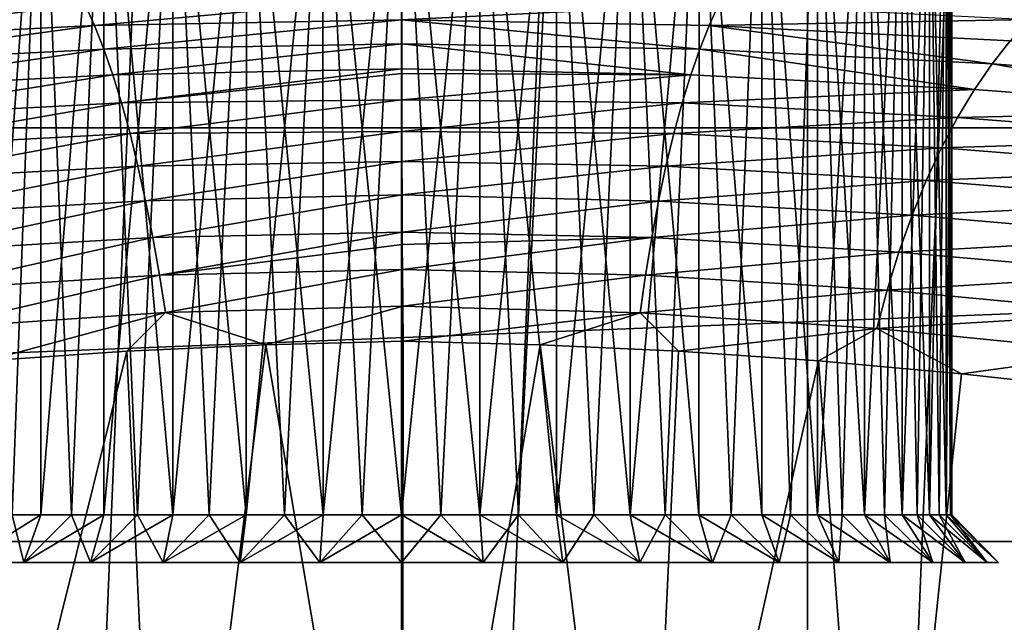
# Model space of a CAD drawing. Header units: metres. Extents: x -104 to 104, y -68 to 90.
# Tile 522 of 656: x -1.46 to 2.3, y 35.88 to 38.18. Entities that reach past the tile are written whole.
import ezdxf

# ---------------------------------------------------------------- set-up
doc = ezdxf.new("R2010")
doc.units = ezdxf.units.M
doc.layers.add('solid_FIT-BATH-153_SW0002', color=7, linetype='CONTINUOUS')

msp = doc.modelspace()

# ---------------------------------------------------------------- linework, layer by layer
at = {"layer": 'solid_FIT-BATH-153_SW0002'}
for points in [[(-1.54966, 25.600069, 37.479431), (0, 63.035889, 37.479431), (0, 25.535889, 37.479431)], [(-1.54966, 62.971706, 37.479431), (0, 63.035889, 37.479431), (-1.54966, 25.600069, 37.479431)], [(0, 25.535889, 37.479431), (0, 63.035889, 37.479431), (1.54966, 62.971706, 37.479431)], [(0, 25.535889, 37.479431), (1.54966, 62.971706, 37.479431), (1.54966, 25.600069, 37.479431)], [(1.54966, 25.600069, 37.479431), (1.54966, 62.971706, 37.479431), (3.085949, 62.780117, 37.479431)], [(1.54966, 25.600069, 37.479431), (3.085949, 62.780117, 37.479431), (3.085949, 25.791658, 37.479431)], [(-1.43812, 61.224911, -6.203498), (9.643651, 30.285889, -6.203498), (0, 61.285889, -6.203498)], [(0, 61.285889, -6.203498), (9.643651, 30.285889, -6.203498), (1.28216, 61.237415, -6.203498)], [(1.28216, 61.237415, -6.203498), (9.643651, 30.285889, -6.203498), (2.55339, 61.092987, -6.203498)], [(-2.862983, 61.042995, -6.203498), (9.643651, 30.285889, -6.203498), (-1.43812, 61.224911, -6.203498)], [(-4.268853, 60.741177, -6.203498), (9.643651, 30.285889, -6.203498), (-2.862983, 61.042995, -6.203498)], [(-5.645058, 60.321228, -6.203498), (9.643651, 30.285889, -6.203498), (-4.268853, 60.741177, -6.203498)], [(-6, 54.285889, -6.203498), (9.643651, 30.285889, -6.203498), (-5.645058, 60.321228, -6.203498)], [(-6, 54.285889, -6.203498), (-6.025815, 53.89344, -6.203498), (9.643651, 30.285889, -6.203498)], [(-6.025815, 53.89344, -6.203498), (-6.102284, 53.509499, -6.203498), (9.643651, 30.285889, -6.203498)], [(-6.102284, 53.509499, -6.203498), (-6.228316, 53.137989, -6.203498), (9.643651, 30.285889, -6.203498)], [(-6.228316, 53.137989, -6.203498), (-6.40215, 52.785545, -6.203498), (9.643651, 30.285889, -6.203498)], [(-6.40215, 52.785545, -6.203498), (-6.620113, 52.459511, -6.203498), (9.643651, 30.285889, -6.203498)], [(-6.620113, 52.459511, -6.203498), (-6.878578, 52.164734, -6.203498), (9.643651, 30.285889, -6.203498)], [(-6.878578, 52.164734, -6.203498), (-7.173885, 51.905701, -6.203498), (9.643651, 30.285889, -6.203498)], [(-7.173885, 51.905701, -6.203498), (-7.500308, 51.68771, -6.203498), (9.643651, 30.285889, -6.203498)], [(-7.500308, 51.68771, -6.203498), (-7.851867, 51.514362, -6.203498), (9.643651, 30.285889, -6.203498)], [(-7.851867, 51.514362, -6.203498), (-8.223395, 51.388157, -6.203498), (9.643651, 30.285889, -6.203498)], [(-8.223395, 51.388157, -6.203498), (-8.608751, 51.311546, -6.203498), (9.643651, 30.285889, -6.203498)], [(-9.391253, 51.311546, -6.203498), (-9.643651, 30.285889, -6.203498), (9.643651, 30.285889, -6.203498)], [(-9.000002, 51.285969, -6.203498), (-9.391253, 51.311546, -6.203498), (9.643651, 30.285889, -6.203498)], [(-8.608751, 51.311546, -6.203498), (-9.000002, 51.285969, -6.203498), (9.643651, 30.285889, -6.203498)], [(-20.43391, 37.762463, 72.796501), (20.881918, 39.382015, 72.796501), (-20.881931, 39.382076, 72.796501)], [(-20.43391, 37.762463, 72.796501), (20.433884, 37.762379, 72.796501), (20.881918, 39.382015, 72.796501)], [(-1.375316, 39.235889, 55.383392), (-1.484924, 36.285889, 55.281425), (-1.587117, 36.285889, 55.171658)], [(-1.587029, 39.235889, 55.171665), (-1.375316, 39.235889, 55.383392), (-1.587117, 36.285889, 55.171658)], [(-1.375249, 39.235889, 52.209553), (-1.586957, 39.235889, 52.421261), (-1.484924, 36.285889, 52.311577)], [(-1.375249, 39.235889, 52.209553), (-1.484924, 36.285889, 52.311577), (-1.375158, 36.285889, 52.209385)], [(-1.375316, 39.235889, 55.383392), (-1.375158, 36.285889, 55.383617), (-1.484924, 36.285889, 55.281425)], [(-1.375316, 39.235889, 55.383392), (-1.135412, 39.235889, 55.563084), (-1.375158, 36.285889, 55.383617)], [(-1.375249, 39.235889, 52.209553), (-1.375158, 36.285889, 52.209385), (-1.258381, 36.285889, 52.115288)], [(-1.135379, 39.235889, 52.029896), (-1.375249, 39.235889, 52.209553), (-1.258381, 36.285889, 52.115288)], [(-1.135412, 39.235889, 55.563084), (-1.258381, 36.285889, 55.477715), (-1.375158, 36.285889, 55.383617)], [(-1.135379, 39.235889, 52.029896), (-1.258381, 36.285889, 52.115288), (-1.135224, 36.285889, 52.029793)], [(-1.135412, 39.235889, 55.563084), (-1.135224, 36.285889, 55.563213), (-1.258381, 36.285889, 55.477715)], [(-1.135412, 39.235889, 55.563084), (-0.872132, 39.235889, 55.70681), (-1.135224, 36.285889, 55.563213)], [(-1.135379, 39.235889, 52.029896), (-1.006335, 36.285889, 51.953327), (-0.872344, 36.285889, 51.886261)], [(-0.872111, 39.235889, 51.886181), (-1.135379, 39.235889, 52.029896), (-0.872344, 36.285889, 51.886261)], [(-1.135379, 39.235889, 52.029896), (-1.135224, 36.285889, 52.029793), (-1.006335, 36.285889, 51.953327)], [(-0.872132, 39.235889, 55.70681), (-1.006335, 36.285889, 55.639675), (-1.135224, 36.285889, 55.563213)], [(-0.872132, 39.235889, 55.70681), (-0.872344, 36.285889, 55.706741), (-1.006335, 36.285889, 55.639675)], [(-0.872111, 39.235889, 51.886181), (-0.872344, 36.285889, 51.886261), (-0.733904, 36.285889, 51.828918)], [(-0.591677, 39.235889, 55.811356), (-0.733904, 36.285889, 55.764084), (-0.872344, 36.285889, 55.706741)], [(-0.872132, 39.235889, 55.70681), (-0.591677, 39.235889, 55.811356), (-0.872344, 36.285889, 55.706741)], [(-0.872111, 39.235889, 51.886181), (-0.733904, 36.285889, 51.828918), (-0.591734, 36.285889, 51.781593)], [(-0.591664, 39.235889, 51.781643), (-0.872111, 39.235889, 51.886181), (-0.591734, 36.285889, 51.781593)], [(-0.591677, 39.235889, 55.811356), (-0.591734, 36.285889, 55.811409), (-0.733904, 36.285889, 55.764084)], [(-0.591664, 39.235889, 51.781643), (-0.591734, 36.285889, 51.781593), (-0.446529, 36.285889, 51.744522)], [(-0.299663, 39.235889, 55.874977), (-0.446529, 36.285889, 55.84848), (-0.591734, 36.285889, 55.811409)], [(-0.591677, 39.235889, 55.811356), (-0.299663, 39.235889, 55.874977), (-0.591734, 36.285889, 55.811409)], [(-0.591664, 39.235889, 51.781643), (-0.446529, 36.285889, 51.744522), (-0.298996, 36.285889, 51.717896)], [(-0.299656, 39.235889, 51.718025), (-0.591664, 39.235889, 51.781643), (-0.298996, 36.285889, 51.717896)], [(-0.299663, 39.235889, 55.874977), (-0.298996, 36.285889, 55.875107), (-0.446529, 36.285889, 55.84848)], [(-0.299663, 39.235889, 55.874977), (0, 39.235889, 55.896503), (-0.298996, 36.285889, 55.875107)], [(-0.299656, 39.235889, 51.718025), (0, 36.285889, 51.696503), (0, 39.235889, 51.696503)], [(-0.299656, 39.235889, 51.718025), (-0.1499, 36.285889, 51.701859), (0, 36.285889, 51.696503)], [(-0.299656, 39.235889, 51.718025), (-0.298996, 36.285889, 51.717896), (-0.1499, 36.285889, 51.701859)], [(-0.1499, 36.285889, 55.891144), (-0.298996, 36.285889, 55.875107), (0, 39.235889, 55.896503)], [(-0.1499, 36.285889, 55.891144), (0, 39.235889, 55.896503), (0, 36.285889, 55.896503)], [(0.299656, 39.235889, 55.874977), (0, 36.285889, 55.896503), (0, 39.235889, 55.896503)], [(0.299656, 39.235889, 55.874977), (0.1499, 36.285889, 55.891144), (0, 36.285889, 55.896503)], [(0, 39.235889, 51.696503), (0.1499, 36.285889, 51.701859), (0.298996, 36.285889, 51.717896)], [(0.299663, 39.235889, 51.718025), (0, 39.235889, 51.696503), (0.298996, 36.285889, 51.717896)], [(0, 39.235889, 51.696503), (0, 36.285889, 51.696503), (0.1499, 36.285889, 51.701859)], [(0.299656, 39.235889, 55.874977), (0.298996, 36.285889, 55.875107), (0.1499, 36.285889, 55.891144)], [(0.591664, 39.235889, 55.811359), (0.446529, 36.285889, 55.84848), (0.298996, 36.285889, 55.875107)], [(0.299656, 39.235889, 55.874977), (0.591664, 39.235889, 55.811359), (0.298996, 36.285889, 55.875107)], [(0.299663, 39.235889, 51.718025), (0.298996, 36.285889, 51.717896), (0.446529, 36.285889, 51.744522)], [(0.299663, 39.235889, 51.718025), (0.446529, 36.285889, 51.744522), (0.591734, 36.285889, 51.781593)], [(0.591677, 39.235889, 51.781647), (0.299663, 39.235889, 51.718025), (0.591734, 36.285889, 51.781593)], [(0.591664, 39.235889, 55.811359), (0.591734, 36.285889, 55.811409), (0.446529, 36.285889, 55.84848)], [(0.591664, 39.235889, 55.811359), (0.872111, 39.235889, 55.706821), (0.591734, 36.285889, 55.811409)], [(0.591677, 39.235889, 51.781647), (0.733904, 36.285889, 51.828918), (0.872344, 36.285889, 51.886261)], [(0.872132, 39.235889, 51.886192), (0.591677, 39.235889, 51.781647), (0.872344, 36.285889, 51.886261)], [(0.591677, 39.235889, 51.781647), (0.591734, 36.285889, 51.781593), (0.733904, 36.285889, 51.828918)], [(0.872111, 39.235889, 55.706821), (0.733904, 36.285889, 55.764084), (0.591734, 36.285889, 55.811409)], [(0.872111, 39.235889, 55.706821), (0.872344, 36.285889, 55.706741), (0.733904, 36.285889, 55.764084)], [(0.872111, 39.235889, 55.706821), (1.135379, 39.235889, 55.563107), (0.872344, 36.285889, 55.706741)], [(0.872132, 39.235889, 51.886192), (1.006335, 36.285889, 51.953327), (1.135224, 36.285889, 52.029793)], [(1.135412, 39.235889, 52.029919), (0.872132, 39.235889, 51.886192), (1.135224, 36.285889, 52.029793)], [(0.872132, 39.235889, 51.886192), (0.872344, 36.285889, 51.886261), (1.006335, 36.285889, 51.953327)], [(1.135379, 39.235889, 55.563107), (1.006335, 36.285889, 55.639675), (0.872344, 36.285889, 55.706741)], [(1.135379, 39.235889, 55.563107), (1.135224, 36.285889, 55.563213), (1.006335, 36.285889, 55.639675)], [(1.135379, 39.235889, 55.563107), (1.258381, 36.285889, 55.477715), (1.135224, 36.285889, 55.563213)], [(1.135412, 39.235889, 52.029919), (1.135224, 36.285889, 52.029793), (1.258381, 36.285889, 52.115288)], [(1.135379, 39.235889, 55.563107), (1.375249, 39.235889, 55.38345), (1.258381, 36.285889, 55.477715)], [(1.135412, 39.235889, 52.029919), (1.258381, 36.285889, 52.115288), (1.375158, 36.285889, 52.209385)], [(1.375316, 39.235889, 52.209614), (1.135412, 39.235889, 52.029919), (1.375158, 36.285889, 52.209385)], [(1.375249, 39.235889, 55.38345), (1.375158, 36.285889, 55.383617), (1.258381, 36.285889, 55.477715)], [(1.375249, 39.235889, 55.38345), (1.484924, 36.285889, 55.281425), (1.375158, 36.285889, 55.383617)], [(1.375316, 39.235889, 52.209614), (1.375158, 36.285889, 52.209385), (1.484924, 36.285889, 52.311577)], [(1.375249, 39.235889, 55.38345), (1.586957, 39.235889, 55.171741), (1.484924, 36.285889, 55.281425)], [(1.375316, 39.235889, 52.209614), (1.484924, 36.285889, 52.311577), (1.587117, 36.285889, 52.421345)], [(1.587029, 39.235889, 52.421341), (1.375316, 39.235889, 52.209614), (1.587117, 36.285889, 52.421345)], [(1.586957, 39.235889, 55.171741), (1.587117, 36.285889, 55.171658), (1.484924, 36.285889, 55.281425)], [(1.586957, 39.235889, 55.171741), (1.766599, 39.235889, 54.931889), (1.587117, 36.285889, 55.171658)], [(1.587029, 39.235889, 52.421341), (1.681213, 36.285889, 52.53812), (1.766711, 36.285889, 52.661278)], [(1.766646, 39.235889, 52.661186), (1.587029, 39.235889, 52.421341), (1.766711, 36.285889, 52.661278)], [(1.587029, 39.235889, 52.421341), (1.587117, 36.285889, 52.421345), (1.681213, 36.285889, 52.53812)], [(1.766599, 39.235889, 54.931889), (1.681213, 36.285889, 55.054882), (1.587117, 36.285889, 55.171658)], [(1.766599, 39.235889, 54.931889), (1.766711, 36.285889, 54.931725), (1.681213, 36.285889, 55.054882)], [(1.766599, 39.235889, 54.931889), (1.910313, 39.235889, 54.668625), (1.766711, 36.285889, 54.931725)], [(1.766646, 39.235889, 52.661186), (1.843174, 36.285889, 52.790165), (1.91024, 36.285889, 52.924156)], [(1.910345, 39.235889, 52.924446), (1.766646, 39.235889, 52.661186), (1.91024, 36.285889, 52.924156)], [(1.766646, 39.235889, 52.661186), (1.766711, 36.285889, 52.661278), (1.843174, 36.285889, 52.790165)], [(1.910313, 39.235889, 54.668625), (1.843174, 36.285889, 54.802837), (1.766711, 36.285889, 54.931725)], [(1.910313, 39.235889, 54.668625), (1.91024, 36.285889, 54.668846), (1.843174, 36.285889, 54.802837)], [(2.014853, 39.235889, 54.388184), (1.967584, 36.285889, 54.530407), (1.91024, 36.285889, 54.668846)], [(1.910313, 39.235889, 54.668625), (2.014853, 39.235889, 54.388184), (1.91024, 36.285889, 54.668846)], [(1.910345, 39.235889, 52.924446), (1.91024, 36.285889, 52.924156), (1.967584, 36.285889, 53.062599)], [(1.910345, 39.235889, 52.924446), (1.967584, 36.285889, 53.062599), (2.014907, 36.285889, 53.204765)], [(2.014876, 39.235889, 53.204899), (1.910345, 39.235889, 52.924446), (2.014907, 36.285889, 53.204765)], [(2.014853, 39.235889, 54.388184), (2.014907, 36.285889, 54.388237), (1.967584, 36.285889, 54.530407)], [(2.014853, 39.235889, 54.388184), (2.078517, 39.235889, 54.09576), (2.014907, 36.285889, 54.388237)], [(2.014876, 39.235889, 53.204899), (2.051978, 36.285889, 53.349972), (2.078607, 36.285889, 53.497513)], [(2.078531, 39.235889, 53.497349), (2.014876, 39.235889, 53.204899), (2.078607, 36.285889, 53.497513)], [(2.014876, 39.235889, 53.204899), (2.014907, 36.285889, 53.204765), (2.051978, 36.285889, 53.349972)], [(2.078517, 39.235889, 54.09576), (2.051978, 36.285889, 54.243031), (2.014907, 36.285889, 54.388237)], [(2.078517, 39.235889, 54.09576), (2.078607, 36.285889, 54.09549), (2.051978, 36.285889, 54.243031)], [(2.078517, 39.235889, 54.09576), (2.1, 39.235889, 53.796574), (2.078607, 36.285889, 54.09549)], [(2.078531, 39.235889, 53.497349), (2.094645, 36.285889, 53.646626), (2.1, 36.285889, 53.796501)], [(2.1, 39.235889, 53.796574), (2.078531, 39.235889, 53.497349), (2.1, 36.285889, 53.796501)], [(2.078531, 39.235889, 53.497349), (2.078607, 36.285889, 53.497513), (2.094645, 36.285889, 53.646626)], [(2.1, 39.235889, 53.796574), (2.094645, 36.285889, 53.946381), (2.078607, 36.285889, 54.09549)], [(2.1, 39.235889, 53.796574), (2.1, 36.285889, 53.796501), (2.094645, 36.285889, 53.946381)], [(-1.170809, 38.15324, -20.747169), (-1.207258, 38.234821, -20.771185), (0.001754, 38.262005, -20.783323)], [(-1.170809, 38.15324, -20.747169), (0.001754, 38.262005, -20.783323), (0.001796, 38.174744, -20.757126)], [(1.210557, 38.234734, -20.771137), (0.001796, 38.174744, -20.757126), (0.001754, 38.262005, -20.783323)], [(-2.319422, 38.095833, -20.718273), (-2.3908, 38.177109, -20.740992), (-1.207258, 38.234821, -20.771185)], [(-1.170809, 38.15324, -20.747169), (-2.319422, 38.095833, -20.718273), (-1.207258, 38.234821, -20.771185)], [(1.174103, 38.153149, -20.747122), (0.001796, 38.174744, -20.757126), (1.210557, 38.234734, -20.771137)], [(1.174103, 38.153149, -20.747122), (1.210557, 38.234734, -20.771137), (2.394, 38.176952, -20.740894)], [(-1.135235, 38.063763, -20.722059), (-1.170809, 38.15324, -20.747169), (0.001796, 38.174744, -20.757126)], [(-1.135235, 38.063763, -20.722059), (0.001796, 38.174744, -20.757126), (0.001768, 38.083023, -20.730988)], [(1.138522, 38.063663, -20.722012), (0.001768, 38.083023, -20.730988), (0.001796, 38.174744, -20.757126)], [(1.138522, 38.063663, -20.722012), (0.001796, 38.174744, -20.757126), (1.174103, 38.153149, -20.747122)], [(2.322617, 38.095669, -20.718174), (1.174103, 38.153149, -20.747122), (2.394, 38.176952, -20.740894)], [(-2.24996, 38.006889, -20.694431), (-2.319422, 38.095833, -20.718273), (-1.170809, 38.15324, -20.747169)], [(-1.135235, 38.063763, -20.722059), (-2.24996, 38.006889, -20.694431), (-1.170809, 38.15324, -20.747169)], [(2.25315, 38.006714, -20.69433), (1.138522, 38.063663, -20.722012), (1.174103, 38.153149, -20.747122)], [(2.25315, 38.006714, -20.69433), (1.174103, 38.153149, -20.747122), (2.322617, 38.095669, -20.718174)], [(3.36844, 37.924961, -20.646477), (2.25315, 38.006714, -20.69433), (2.322617, 38.095669, -20.718174)], [(-2.182782, 37.909523, -20.668982), (-2.24996, 38.006889, -20.694431), (-1.135235, 38.063763, -20.722059)], [(-1.100722, 37.965672, -20.695372), (-2.182782, 37.909523, -20.668982), (-1.135235, 38.063763, -20.722059)], [(-1.100722, 37.965672, -20.695372), (-1.135235, 38.063763, -20.722059), (0.001768, 38.083023, -20.730988)], [(-1.100722, 37.965672, -20.695372), (0.001768, 38.083023, -20.730988), (0.001729, 37.987621, -20.704662)], [(1.103999, 37.965565, -20.695324), (0.001729, 37.987621, -20.704662), (0.001768, 38.083023, -20.730988)], [(1.103999, 37.965565, -20.695324), (0.001768, 38.083023, -20.730988), (1.138522, 38.063663, -20.722012)], [(2.185966, 37.909332, -20.66888), (1.103999, 37.965565, -20.695324), (1.138522, 38.063663, -20.722012)], [(2.185966, 37.909332, -20.66888), (1.138522, 38.063663, -20.722012), (2.25315, 38.006714, -20.69433)], [(-1.067388, 37.858284, -20.66663), (-1.100722, 37.965672, -20.695372), (0.001729, 37.987621, -20.704662)], [(-1.067388, 37.858284, -20.66663), (0.001729, 37.987621, -20.704662), (0.001724, 37.970821, -20.700083)], [(1.103999, 37.965565, -20.695324), (0.001724, 37.970821, -20.700083), (0.001729, 37.987621, -20.704662)], [(3.270811, 37.82737, -20.622639), (2.185966, 37.909332, -20.66888), (2.25315, 38.006714, -20.69433)], [(3.270811, 37.82737, -20.622639), (2.25315, 38.006714, -20.69433), (3.36844, 37.924961, -20.646477)], [(-2.118189, 37.803005, -20.641457), (-2.182782, 37.909523, -20.668982), (-1.100722, 37.965672, -20.695372)], [(-1.067388, 37.858284, -20.66663), (-2.118189, 37.803005, -20.641457), (-1.100722, 37.965672, -20.695372)], [(0.00174, 37.869232, -20.672583), (-1.067388, 37.858284, -20.66663), (0.001724, 37.970821, -20.700083)], [(1.103999, 37.965565, -20.695324), (0.00174, 37.869232, -20.672583), (0.001724, 37.970821, -20.700083)], [(1.070769, 37.858166, -20.66658), (0.00174, 37.869232, -20.672583), (1.103999, 37.965565, -20.695324)], [(1.070769, 37.858166, -20.66658), (1.103999, 37.965565, -20.695324), (2.185966, 37.909332, -20.66888)], [(2.121478, 37.802795, -20.641352), (1.070769, 37.858166, -20.66658), (2.185966, 37.909332, -20.66888)], [(2.121478, 37.802795, -20.641352), (2.185966, 37.909332, -20.66888), (3.270811, 37.82737, -20.622639)], [(-1.035472, 37.741634, -20.635612), (-1.067388, 37.858284, -20.66663), (0.00174, 37.869232, -20.672583)], [(-1.035472, 37.741634, -20.635612), (0.00174, 37.869232, -20.672583), (0.001829, 37.748619, -20.64015)], [(1.070769, 37.858166, -20.66658), (0.001829, 37.748619, -20.64015), (0.00174, 37.869232, -20.672583)], [(-2.056595, 37.687172, -20.611584), (-2.118189, 37.803005, -20.641457), (-1.067388, 37.858284, -20.66663)], [(-1.035472, 37.741634, -20.635612), (-2.056595, 37.687172, -20.611584), (-1.067388, 37.858284, -20.66663)], [(1.038972, 37.741501, -20.635559), (0.001829, 37.748619, -20.64015), (1.070769, 37.858166, -20.66658)], [(1.038972, 37.741501, -20.635559), (1.070769, 37.858166, -20.66658), (2.121478, 37.802795, -20.641352)], [(2.060003, 37.686935, -20.611473), (1.038972, 37.741501, -20.635559), (2.121478, 37.802795, -20.641352)], [(2.060003, 37.686935, -20.611473), (2.121478, 37.802795, -20.641352), (3.177217, 37.720768, -20.596703)], [(3.177217, 37.720768, -20.596703), (2.121478, 37.802795, -20.641352), (3.270811, 37.82737, -20.622639)], [(-19.860888, 36.18375, 72.796501), (20.433884, 37.762379, 72.796501), (-20.43391, 37.762463, 72.796501)], [(-19.860888, 36.18375, 72.796501), (19.860846, 36.183647, 72.796501), (20.433884, 37.762379, 72.796501)], [(-1.998311, 37.562534, -20.579309), (-2.056595, 37.687172, -20.611584), (-1.035472, 37.741634, -20.635612)], [(-1.005109, 37.616512, -20.602343), (-1.998311, 37.562534, -20.579309), (-1.035472, 37.741634, -20.635612)], [(-1.005109, 37.616512, -20.602343), (-1.035472, 37.741634, -20.635612), (0.001829, 37.748619, -20.64015)], [(-1.005109, 37.616512, -20.602343), (0.001829, 37.748619, -20.64015), (0.001907, 37.634644, -20.609529)], [(1.038972, 37.741501, -20.635559), (0.001907, 37.634644, -20.609529), (0.001829, 37.748619, -20.64015)], [(1.008836, 37.61636, -20.602283), (0.001907, 37.634644, -20.609529), (1.038972, 37.741501, -20.635559)], [(1.008836, 37.61636, -20.602283), (1.038972, 37.741501, -20.635559), (2.060003, 37.686935, -20.611473)], [(3.088121, 37.604836, -20.568354), (2.060003, 37.686935, -20.611473), (3.177217, 37.720768, -20.596703)], [(2.001944, 37.562267, -20.579189), (1.008836, 37.61636, -20.602283), (2.060003, 37.686935, -20.611473)], [(2.001944, 37.562267, -20.579189), (2.060003, 37.686935, -20.611473), (3.088121, 37.604836, -20.568354)], [(-1.943236, 37.429668, -20.544596), (-1.998311, 37.562534, -20.579309), (-1.005109, 37.616512, -20.602343)], [(-0.976013, 37.483746, -20.566854), (-1.943236, 37.429668, -20.544596), (-1.005109, 37.616512, -20.602343)], [(-0.976013, 37.483746, -20.566854), (-1.005109, 37.616512, -20.602343), (0.001907, 37.634644, -20.609529)], [(-0.976013, 37.483746, -20.566854), (0.001907, 37.634644, -20.609529), (0.002219, 37.506874, -20.575066)], [(1.008836, 37.61636, -20.602283), (0.002219, 37.506874, -20.575066), (0.001907, 37.634644, -20.609529)], [(0.980949, 37.48354, -20.566778), (0.002219, 37.506874, -20.575066), (1.008836, 37.61636, -20.602283)], [(0.980949, 37.48354, -20.566778), (1.008836, 37.61636, -20.602283), (2.001944, 37.562267, -20.579189)], [(3.004076, 37.479832, -20.537455), (2.001944, 37.562267, -20.579189), (3.088121, 37.604836, -20.568354)], [(1.948056, 37.429302, -20.544437), (0.980949, 37.48354, -20.566778), (2.001944, 37.562267, -20.579189)], [(1.948056, 37.429302, -20.544437), (2.001944, 37.562267, -20.579189), (3.004076, 37.479832, -20.537455)], [(-0.948931, 37.344296, -20.529232), (-0.976013, 37.483746, -20.566854), (0.002219, 37.506874, -20.575066)], [(-0.948931, 37.344296, -20.529232), (0.002219, 37.506874, -20.575066), (0.003012, 37.364166, -20.536261)], [(0.980949, 37.48354, -20.566778), (0.003012, 37.364166, -20.536261), (0.002219, 37.506874, -20.575066)], [(-1.892279, 37.289181, -20.507414), (-1.943236, 37.429668, -20.544596), (-0.976013, 37.483746, -20.566854)], [(-0.948931, 37.344296, -20.529232), (-1.892279, 37.289181, -20.507414), (-0.976013, 37.483746, -20.566854)], [(0.955016, 37.344032, -20.529139), (0.003012, 37.364166, -20.536261), (0.980949, 37.48354, -20.566778)], [(0.955016, 37.344032, -20.529139), (0.980949, 37.48354, -20.566778), (1.948056, 37.429302, -20.544437)], [(2.925984, 37.346012, -20.503851), (1.948056, 37.429302, -20.544437), (3.004076, 37.479832, -20.537455)], [(1.898232, 37.288712, -20.507217), (0.955016, 37.344032, -20.529139), (1.948056, 37.429302, -20.544437)], [(1.898232, 37.288712, -20.507217), (1.948056, 37.429302, -20.544437), (2.925984, 37.346012, -20.503851)], [(-1.845181, 37.143719, -20.468458), (-1.892279, 37.289181, -20.507414), (-0.948931, 37.344296, -20.529232)], [(-0.923408, 37.201, -20.49025), (-1.845181, 37.143719, -20.468458), (-0.948931, 37.344296, -20.529232)], [(-0.923408, 37.201, -20.49025), (-0.948931, 37.344296, -20.529232), (0.003012, 37.364166, -20.536261)], [(-0.923408, 37.201, -20.49025), (0.003012, 37.364166, -20.536261), (0.003349, 37.316936, -20.523348)], [(0.955016, 37.344032, -20.529139), (0.003349, 37.316936, -20.523348), (0.003012, 37.364166, -20.536261)], [(0.955016, 37.344032, -20.529139), (0.00412, 37.221672, -20.497223), (0.003349, 37.316936, -20.523348)], [(0.931781, 37.20063, -20.490122), (0.00412, 37.221672, -20.497223), (0.955016, 37.344032, -20.529139)], [(0.931781, 37.20063, -20.490122), (0.955016, 37.344032, -20.529139), (1.898232, 37.288712, -20.507217)], [(2.853893, 37.203758, -20.467451), (1.898232, 37.288712, -20.507217), (2.925984, 37.346012, -20.503851)], [(0.00412, 37.221672, -20.497223), (-0.923408, 37.201, -20.49025), (0.003349, 37.316936, -20.523348)], [(1.853396, 37.143051, -20.468187), (0.931781, 37.20063, -20.490122), (1.898232, 37.288712, -20.507217)], [(1.853396, 37.143051, -20.468187), (1.898232, 37.288712, -20.507217), (2.853893, 37.203758, -20.467451)], [(-0.923408, 37.201, -20.49025), (-1.80269, 36.997307, -20.428907), (-1.845181, 37.143719, -20.468458)], [(-0.923408, 37.201, -20.49025), (-0.900011, 37.057823, -20.451082), (-1.80269, 36.997307, -20.428907)], [(0.00412, 37.221672, -20.497223), (-0.900011, 37.057823, -20.451082), (-0.923408, 37.201, -20.49025)], [(0.00412, 37.221672, -20.497223), (0.005477, 37.081654, -20.458687), (-0.900011, 37.057823, -20.451082)], [(0.931781, 37.20063, -20.490122), (0.005477, 37.081654, -20.458687), (0.00412, 37.221672, -20.497223)], [(0.911109, 37.057301, -20.450907), (0.005477, 37.081654, -20.458687), (0.931781, 37.20063, -20.490122)], [(0.911109, 37.057301, -20.450907), (0.931781, 37.20063, -20.490122), (1.853396, 37.143051, -20.468187)], [(2.788888, 37.055416, -20.428818), (1.853396, 37.143051, -20.468187), (2.853893, 37.203758, -20.467451)], [(1.813606, 36.99638, -20.428543), (0.911109, 37.057301, -20.450907), (1.853396, 37.143051, -20.468187)], [(1.813606, 36.99638, -20.428543), (1.853396, 37.143051, -20.468187), (2.788888, 37.055416, -20.428818)], [(-0.900011, 37.057823, -20.451082), (0.005477, 37.081654, -20.458687), (-0.517288, 36.934898, -20.417845)], [(0.005477, 37.081654, -20.458687), (0.007048, 36.947891, -20.421785), (-0.517288, 36.934898, -20.417845)], [(0.911109, 37.057301, -20.450907), (0.007048, 36.947891, -20.421785), (0.005477, 37.081654, -20.458687)], [(-1.80269, 36.997307, -20.428907), (-0.900011, 37.057823, -20.451082), (-1.58377, 36.873707, -20.396105)], [(-0.900011, 37.057823, -20.451082), (-1.047721, 36.910187, -20.409517), (-1.58377, 36.873707, -20.396105)], [(-0.900011, 37.057823, -20.451082), (-0.517288, 36.934898, -20.417845), (-1.047721, 36.910187, -20.409517)], [(0.911109, 37.057301, -20.450907), (0.529137, 36.934612, -20.417747), (0.007048, 36.947891, -20.421785)], [(0.911109, 37.057301, -20.450907), (1.057404, 36.909714, -20.409344), (0.529137, 36.934612, -20.417747)], [(1.813606, 36.99638, -20.428543), (1.057404, 36.909714, -20.409344), (0.911109, 37.057301, -20.450907)], [(2.731199, 36.905113, -20.389145), (1.813606, 36.99638, -20.428543), (2.788888, 37.055416, -20.428818)], [(1.813606, 36.99638, -20.428543), (1.591377, 36.873135, -20.395882), (1.057404, 36.909714, -20.409344)], [(1.813606, 36.99638, -20.428543), (2.136613, 36.8241, -20.376354), (1.591377, 36.873135, -20.395882)], [(2.731199, 36.905113, -20.389145), (2.136613, 36.8241, -20.376354), (1.813606, 36.99638, -20.428543)], [(-1.047721, 36.910187, -20.409517), (-0.517288, 36.934898, -20.417845), (-0.905081, 33.826561, -19.59201)], [(-0.517288, 36.934898, -20.417845), (0.003434, 33.84206, -19.597254), (-0.905081, 33.826561, -19.59201)], [(-0.517288, 36.934898, -20.417845), (0.007048, 36.947891, -20.421785), (0.003434, 33.84206, -19.597254)], [(0.007048, 36.947891, -20.421785), (0.529137, 36.934612, -20.417747), (0.003434, 33.84206, -19.597254)], [(0.529137, 36.934612, -20.417747), (0.911659, 33.826557, -19.591988), (0.003434, 33.84206, -19.597254)], [(0.529137, 36.934612, -20.417747), (1.057404, 36.909714, -20.409344), (0.911659, 33.826557, -19.591988)], [(-1.047721, 36.910187, -20.409517), (-0.905081, 33.826561, -19.59201), (-1.816277, 33.826065, -19.585926)], [(-1.58377, 36.873707, -20.396105), (-1.047721, 36.910187, -20.409517), (-1.816277, 33.826065, -19.585926)], [(1.057404, 36.909714, -20.409344), (1.591377, 36.873135, -20.395882), (0.911659, 33.826557, -19.591988)], [(2.731199, 36.905113, -20.389145), (2.692274, 36.762558, -20.349886), (2.136613, 36.8241, -20.376354)], [(1.591377, 36.873135, -20.395882), (1.822289, 33.826054, -19.585861), (0.911659, 33.826557, -19.591988)], [(1.591377, 36.873135, -20.395882), (2.136613, 36.8241, -20.376354), (1.822289, 33.826054, -19.585861)], [(2.136613, 36.8241, -20.376354), (2.692274, 36.762558, -20.349886), (1.822289, 33.826054, -19.585861)], [(2.692274, 36.762558, -20.349886), (2.732795, 33.82494, -19.571692), (1.822289, 33.826054, -19.585861)], [(-1.668244, 36.102959, 52.238102), (-1.440656, 36.102959, 52.025646), (-1.484924, 36.285889, 52.311577)], [(-1.668244, 36.102959, 55.354904), (-1.484924, 36.285889, 55.281425), (-1.375158, 36.285889, 55.383617)], [(-1.440656, 36.102959, 55.567356), (-1.668244, 36.102959, 55.354904), (-1.375158, 36.285889, 55.383617)], [(-1.440656, 36.102959, 52.025646), (-1.375158, 36.285889, 52.209385), (-1.484924, 36.285889, 52.311577)], [(-1.440656, 36.102959, 52.025646), (-1.258381, 36.285889, 52.115288), (-1.375158, 36.285889, 52.209385)], [(-1.440656, 36.102959, 52.025646), (-1.186392, 36.102959, 51.846096), (-1.258381, 36.285889, 52.115288)], [(-1.440656, 36.102959, 55.567356), (-1.375158, 36.285889, 55.383617), (-1.258381, 36.285889, 55.477715)], [(-1.440656, 36.102959, 55.567356), (-1.258381, 36.285889, 55.477715), (-1.135224, 36.285889, 55.563213)], [(-1.186392, 36.102959, 55.746906), (-1.440656, 36.102959, 55.567356), (-1.135224, 36.285889, 55.563213)], [(-1.186392, 36.102959, 51.846096), (-1.135224, 36.285889, 52.029793), (-1.258381, 36.285889, 52.115288)], [(-1.186392, 36.102959, 51.846096), (-1.006335, 36.285889, 51.953327), (-1.135224, 36.285889, 52.029793)], [(-1.186392, 36.102959, 51.846096), (-0.909346, 36.102959, 51.702503), (-1.006335, 36.285889, 51.953327)], [(-1.186392, 36.102959, 55.746906), (-1.135224, 36.285889, 55.563213), (-1.006335, 36.285889, 55.639675)], [(-1.186392, 36.102959, 55.746906), (-1.006335, 36.285889, 55.639675), (-0.872344, 36.285889, 55.706741)], [(-0.909346, 36.102959, 55.890499), (-1.186392, 36.102959, 55.746906), (-0.872344, 36.285889, 55.706741)], [(-0.909346, 36.102959, 51.702503), (-0.872344, 36.285889, 51.886261), (-1.006335, 36.285889, 51.953327)], [(-0.909346, 36.102959, 51.702503), (-0.733904, 36.285889, 51.828918), (-0.872344, 36.285889, 51.886261)], [(-0.909346, 36.102959, 51.702503), (-0.615764, 36.102959, 51.598259), (-0.733904, 36.285889, 51.828918)], [(-0.909346, 36.102959, 55.890499), (-0.872344, 36.285889, 55.706741), (-0.733904, 36.285889, 55.764084)], [(-0.909346, 36.102959, 55.890499), (-0.733904, 36.285889, 55.764084), (-0.591734, 36.285889, 55.811409)], [(-0.615764, 36.102959, 55.994747), (-0.909346, 36.102959, 55.890499), (-0.591734, 36.285889, 55.811409)], [(-0.615764, 36.102959, 51.598259), (-0.591734, 36.285889, 51.781593), (-0.733904, 36.285889, 51.828918)], [(-0.615764, 36.102959, 51.598259), (-0.446529, 36.285889, 51.744522), (-0.591734, 36.285889, 51.781593)], [(-0.615764, 36.102959, 51.598259), (-0.31164, 36.102959, 51.534977), (-0.446529, 36.285889, 51.744522)], [(-0.615764, 36.102959, 55.994747), (-0.591734, 36.285889, 55.811409), (-0.446529, 36.285889, 55.84848)], [(-0.615764, 36.102959, 55.994747), (-0.446529, 36.285889, 55.84848), (-0.298996, 36.285889, 55.875107)], [(-0.31164, 36.102959, 56.058025), (-0.615764, 36.102959, 55.994747), (-0.298996, 36.285889, 55.875107)], [(-0.31164, 36.102959, 51.534977), (-0.298996, 36.285889, 51.717896), (-0.446529, 36.285889, 51.744522)], [(-0.31164, 36.102959, 56.058025), (-0.1499, 36.285889, 55.891144), (0, 36.285889, 55.896503)], [(-0.31164, 36.102959, 56.058025), (0, 36.285889, 55.896503), (0, 36.102959, 56.079433)], [(-0.31164, 36.102959, 51.534977), (-0.1499, 36.285889, 51.701859), (-0.298996, 36.285889, 51.717896)], [(-0.31164, 36.102959, 51.534977), (0, 36.102959, 51.513573), (-0.1499, 36.285889, 51.701859)], [(-0.31164, 36.102959, 56.058025), (-0.298996, 36.285889, 55.875107), (-0.1499, 36.285889, 55.891144)], [(0, 36.102959, 51.513573), (0, 36.285889, 51.696503), (-0.1499, 36.285889, 51.701859)], [(0, 36.102959, 56.079433), (0, 36.285889, 55.896503), (0.1499, 36.285889, 55.891144)], [(0.31164, 36.102959, 56.058025), (0, 36.102959, 56.079433), (0.1499, 36.285889, 55.891144)], [(0.31164, 36.102959, 51.534977), (0.1499, 36.285889, 51.701859), (0, 36.285889, 51.696503)], [(0.31164, 36.102959, 51.534977), (0, 36.285889, 51.696503), (0, 36.102959, 51.513573)], [(0.31164, 36.102959, 56.058025), (0.1499, 36.285889, 55.891144), (0.298996, 36.285889, 55.875107)], [(0.31164, 36.102959, 51.534977), (0.298996, 36.285889, 51.717896), (0.1499, 36.285889, 51.701859)], [(0.31164, 36.102959, 56.058025), (0.298996, 36.285889, 55.875107), (0.446529, 36.285889, 55.84848)], [(0.615764, 36.102959, 51.598259), (0.446529, 36.285889, 51.744522), (0.298996, 36.285889, 51.717896)], [(0.31164, 36.102959, 51.534977), (0.615764, 36.102959, 51.598259), (0.298996, 36.285889, 51.717896)], [(0.615764, 36.102959, 55.994747), (0.31164, 36.102959, 56.058025), (0.446529, 36.285889, 55.84848)], [(0.615764, 36.102959, 55.994747), (0.446529, 36.285889, 55.84848), (0.591734, 36.285889, 55.811409)], [(0.615764, 36.102959, 51.598259), (0.591734, 36.285889, 51.781593), (0.446529, 36.285889, 51.744522)], [(0.615764, 36.102959, 55.994747), (0.591734, 36.285889, 55.811409), (0.733904, 36.285889, 55.764084)], [(0.909346, 36.102959, 51.702503), (0.733904, 36.285889, 51.828918), (0.591734, 36.285889, 51.781593)], [(0.615764, 36.102959, 51.598259), (0.909346, 36.102959, 51.702503), (0.591734, 36.285889, 51.781593)], [(0.909346, 36.102959, 55.890499), (0.615764, 36.102959, 55.994747), (0.733904, 36.285889, 55.764084)], [(0.909346, 36.102959, 55.890499), (0.733904, 36.285889, 55.764084), (0.872344, 36.285889, 55.706741)], [(0.909346, 36.102959, 51.702503), (0.872344, 36.285889, 51.886261), (0.733904, 36.285889, 51.828918)], [(0.909346, 36.102959, 55.890499), (0.872344, 36.285889, 55.706741), (1.006335, 36.285889, 55.639675)], [(1.186392, 36.102959, 51.846096), (1.006335, 36.285889, 51.953327), (0.872344, 36.285889, 51.886261)], [(0.909346, 36.102959, 51.702503), (1.186392, 36.102959, 51.846096), (0.872344, 36.285889, 51.886261)], [(1.186392, 36.102959, 55.746906), (0.909346, 36.102959, 55.890499), (1.006335, 36.285889, 55.639675)], [(1.186392, 36.102959, 55.746906), (1.006335, 36.285889, 55.639675), (1.135224, 36.285889, 55.563213)], [(1.186392, 36.102959, 51.846096), (1.135224, 36.285889, 52.029793), (1.006335, 36.285889, 51.953327)], [(1.186392, 36.102959, 55.746906), (1.135224, 36.285889, 55.563213), (1.258381, 36.285889, 55.477715)], [(1.440656, 36.102959, 52.025646), (1.258381, 36.285889, 52.115288), (1.135224, 36.285889, 52.029793)], [(1.186392, 36.102959, 51.846096), (1.440656, 36.102959, 52.025646), (1.135224, 36.285889, 52.029793)], [(1.440656, 36.102959, 55.567356), (1.186392, 36.102959, 55.746906), (1.258381, 36.285889, 55.477715)], [(1.440656, 36.102959, 55.567356), (1.258381, 36.285889, 55.477715), (1.375158, 36.285889, 55.383617)], [(1.440656, 36.102959, 52.025646), (1.375158, 36.285889, 52.209385), (1.258381, 36.285889, 52.115288)], [(1.440656, 36.102959, 55.567356), (1.375158, 36.285889, 55.383617), (1.484924, 36.285889, 55.281425)], [(1.668244, 36.102959, 52.238102), (1.484924, 36.285889, 52.311577), (1.375158, 36.285889, 52.209385)], [(1.440656, 36.102959, 52.025646), (1.668244, 36.102959, 52.238102), (1.375158, 36.285889, 52.209385)], [(1.668244, 36.102959, 55.354904), (1.440656, 36.102959, 55.567356), (1.484924, 36.285889, 55.281425)], [(1.668244, 36.102959, 55.354904), (1.484924, 36.285889, 55.281425), (1.587117, 36.285889, 55.171658)], [(1.668244, 36.102959, 52.238102), (1.587117, 36.285889, 52.421345), (1.484924, 36.285889, 52.311577)], [(1.668244, 36.102959, 55.354904), (1.587117, 36.285889, 55.171658), (1.681213, 36.285889, 55.054882)], [(1.865211, 36.102959, 52.480186), (1.681213, 36.285889, 52.53812), (1.587117, 36.285889, 52.421345)], [(1.668244, 36.102959, 52.238102), (1.865211, 36.102959, 52.480186), (1.587117, 36.285889, 52.421345)], [(1.865211, 36.102959, 55.112816), (1.668244, 36.102959, 55.354904), (1.681213, 36.285889, 55.054882)], [(1.865211, 36.102959, 55.112816), (1.681213, 36.285889, 55.054882), (1.766711, 36.285889, 54.931725)], [(1.865211, 36.102959, 52.480186), (1.766711, 36.285889, 52.661278), (1.681213, 36.285889, 52.53812)], [(1.865211, 36.102959, 55.112816), (1.766711, 36.285889, 54.931725), (1.843174, 36.285889, 54.802837)], [(2.026955, 36.102959, 52.746323), (1.843174, 36.285889, 52.790165), (1.766711, 36.285889, 52.661278)], [(1.865211, 36.102959, 52.480186), (2.026955, 36.102959, 52.746323), (1.766711, 36.285889, 52.661278)], [(2.026955, 36.102959, 54.84668), (1.843174, 36.285889, 54.802837), (1.91024, 36.285889, 54.668846)], [(2.026955, 36.102959, 54.84668), (1.865211, 36.102959, 55.112816), (1.843174, 36.285889, 54.802837)], [(2.026955, 36.102959, 52.746323), (1.91024, 36.285889, 52.924156), (1.843174, 36.285889, 52.790165)], [(2.026955, 36.102959, 54.84668), (1.91024, 36.285889, 54.668846), (1.967584, 36.285889, 54.530407)], [(2.150983, 36.102959, 53.031761), (1.967584, 36.285889, 53.062599), (1.91024, 36.285889, 52.924156)], [(2.026955, 36.102959, 52.746323), (2.150983, 36.102959, 53.031761), (1.91024, 36.285889, 52.924156)], [(2.150983, 36.102959, 54.561245), (1.967584, 36.285889, 54.530407), (2.014907, 36.285889, 54.388237)], [(2.150983, 36.102959, 54.561245), (2.026955, 36.102959, 54.84668), (1.967584, 36.285889, 54.530407)], [(2.150983, 36.102959, 53.031761), (2.014907, 36.285889, 53.204765), (1.967584, 36.285889, 53.062599)], [(2.150983, 36.102959, 54.561245), (2.014907, 36.285889, 54.388237), (2.051978, 36.285889, 54.243031)], [(2.235201, 36.102959, 53.332134), (2.051978, 36.285889, 53.349972), (2.014907, 36.285889, 53.204765)], [(2.150983, 36.102959, 53.031761), (2.235201, 36.102959, 53.332134), (2.014907, 36.285889, 53.204765)], [(2.235201, 36.102959, 54.260872), (2.051978, 36.285889, 54.243031), (2.078607, 36.285889, 54.09549)], [(2.235201, 36.102959, 54.260872), (2.150983, 36.102959, 54.561245), (2.051978, 36.285889, 54.243031)], [(2.235201, 36.102959, 53.332134), (2.078607, 36.285889, 53.497513), (2.051978, 36.285889, 53.349972)], [(2.235201, 36.102959, 54.260872), (2.078607, 36.285889, 54.09549), (2.094645, 36.285889, 53.946381)], [(2.277557, 36.102959, 53.640911), (2.094645, 36.285889, 53.646626), (2.078607, 36.285889, 53.497513)], [(2.235201, 36.102959, 53.332134), (2.277557, 36.102959, 53.640911), (2.078607, 36.285889, 53.497513)], [(2.277557, 36.102959, 53.952091), (2.094645, 36.285889, 53.946381), (2.1, 36.285889, 53.796501)], [(2.277557, 36.102959, 53.952091), (2.235201, 36.102959, 54.260872), (2.094645, 36.285889, 53.946381)], [(2.277557, 36.102959, 53.640911), (2.1, 36.285889, 53.796501), (2.094645, 36.285889, 53.646626)], [(2.277557, 36.102959, 53.640911), (2.277557, 36.102959, 53.952091), (2.1, 36.285889, 53.796501)], [(-19.165815, 34.653969, 72.796501), (19.860846, 36.183647, 72.796501), (-19.860888, 36.18375, 72.796501)], [(-19.165815, 34.653969, 72.796501), (19.165754, 34.653847, 72.796501), (19.860846, 36.183647, 72.796501)], [(2.235201, 36.102959, 53.332134), (-2.235201, 36.102959, 53.332134), (-2.277557, 36.102959, 53.640911)], [(2.277557, 36.102959, 53.640911), (-2.277557, 36.102959, 53.640911), (-2.277557, 36.102959, 53.952091)], [(2.235201, 36.102959, 53.332134), (-2.277557, 36.102959, 53.640911), (2.277557, 36.102959, 53.640911)], [(2.277557, 36.102959, 53.952091), (-2.277557, 36.102959, 53.952091), (-2.235201, 36.102959, 54.260872)], [(2.277557, 36.102959, 53.640911), (-2.277557, 36.102959, 53.952091), (2.277557, 36.102959, 53.952091)], [(2.150983, 36.102959, 53.031761), (-2.150983, 36.102959, 53.031761), (-2.235201, 36.102959, 53.332134)], [(2.150983, 36.102959, 53.031761), (-2.235201, 36.102959, 53.332134), (2.235201, 36.102959, 53.332134)], [(2.235201, 36.102959, 54.260872), (-2.235201, 36.102959, 54.260872), (-2.150983, 36.102959, 54.561245)], [(2.277557, 36.102959, 53.952091), (-2.235201, 36.102959, 54.260872), (2.235201, 36.102959, 54.260872)], [(2.026955, 36.102959, 52.746323), (-2.026955, 36.102959, 52.746323), (-2.150983, 36.102959, 53.031761)], [(2.026955, 36.102959, 52.746323), (-2.150983, 36.102959, 53.031761), (2.150983, 36.102959, 53.031761)], [(2.150983, 36.102959, 54.561245), (-2.150983, 36.102959, 54.561245), (-2.026955, 36.102959, 54.84668)], [(2.235201, 36.102959, 54.260872), (-2.150983, 36.102959, 54.561245), (2.150983, 36.102959, 54.561245)], [(1.865211, 36.102959, 52.480186), (-1.865211, 36.102959, 52.480186), (-2.026955, 36.102959, 52.746323)], [(1.865211, 36.102959, 52.480186), (-2.026955, 36.102959, 52.746323), (2.026955, 36.102959, 52.746323)], [(2.026955, 36.102959, 54.84668), (-2.026955, 36.102959, 54.84668), (-1.865211, 36.102959, 55.112816)], [(2.150983, 36.102959, 54.561245), (-2.026955, 36.102959, 54.84668), (2.026955, 36.102959, 54.84668)], [(1.668244, 36.102959, 52.238102), (-1.668244, 36.102959, 52.238102), (-1.865211, 36.102959, 52.480186)], [(1.668244, 36.102959, 52.238102), (-1.865211, 36.102959, 52.480186), (1.865211, 36.102959, 52.480186)], [(1.865211, 36.102959, 55.112816), (-1.865211, 36.102959, 55.112816), (-1.668244, 36.102959, 55.354904)], [(2.026955, 36.102959, 54.84668), (-1.865211, 36.102959, 55.112816), (1.865211, 36.102959, 55.112816)], [(1.440656, 36.102959, 52.025646), (-1.440656, 36.102959, 52.025646), (-1.668244, 36.102959, 52.238102)], [(1.440656, 36.102959, 52.025646), (-1.668244, 36.102959, 52.238102), (1.668244, 36.102959, 52.238102)], [(1.668244, 36.102959, 55.354904), (-1.668244, 36.102959, 55.354904), (-1.440656, 36.102959, 55.567356)], [(1.865211, 36.102959, 55.112816), (-1.668244, 36.102959, 55.354904), (1.668244, 36.102959, 55.354904)], [(1.186392, 36.102959, 51.846096), (-1.186392, 36.102959, 51.846096), (-1.440656, 36.102959, 52.025646)], [(1.186392, 36.102959, 51.846096), (-1.440656, 36.102959, 52.025646), (1.440656, 36.102959, 52.025646)], [(1.440656, 36.102959, 55.567356), (-1.440656, 36.102959, 55.567356), (-1.186392, 36.102959, 55.746906)], [(1.668244, 36.102959, 55.354904), (-1.440656, 36.102959, 55.567356), (1.440656, 36.102959, 55.567356)], [(0.909346, 36.102959, 51.702503), (-0.909346, 36.102959, 51.702503), (-1.186392, 36.102959, 51.846096)], [(0.909346, 36.102959, 51.702503), (-1.186392, 36.102959, 51.846096), (1.186392, 36.102959, 51.846096)], [(1.186392, 36.102959, 55.746906), (-1.186392, 36.102959, 55.746906), (-0.909346, 36.102959, 55.890499)], [(1.440656, 36.102959, 55.567356), (-1.186392, 36.102959, 55.746906), (1.186392, 36.102959, 55.746906)], [(0.615764, 36.102959, 51.598259), (-0.615764, 36.102959, 51.598259), (-0.909346, 36.102959, 51.702503)], [(0.615764, 36.102959, 51.598259), (-0.909346, 36.102959, 51.702503), (0.909346, 36.102959, 51.702503)], [(0.909346, 36.102959, 55.890499), (-0.909346, 36.102959, 55.890499), (-0.615764, 36.102959, 55.994747)], [(1.186392, 36.102959, 55.746906), (-0.909346, 36.102959, 55.890499), (0.909346, 36.102959, 55.890499)], [(0.31164, 36.102959, 51.534977), (-0.31164, 36.102959, 51.534977), (-0.615764, 36.102959, 51.598259)], [(0.31164, 36.102959, 51.534977), (-0.615764, 36.102959, 51.598259), (0.615764, 36.102959, 51.598259)], [(0.615764, 36.102959, 55.994747), (-0.615764, 36.102959, 55.994747), (-0.31164, 36.102959, 56.058025)], [(0.909346, 36.102959, 55.890499), (-0.615764, 36.102959, 55.994747), (0.615764, 36.102959, 55.994747)], [(0.31164, 36.102959, 56.058025), (-0.31164, 36.102959, 56.058025), (0, 36.102959, 56.079433)], [(0.31164, 36.102959, 51.534977), (0, 36.102959, 51.513573), (-0.31164, 36.102959, 51.534977)], [(0.615764, 36.102959, 55.994747), (-0.31164, 36.102959, 56.058025), (0.31164, 36.102959, 56.058025)]]:
    msp.add_3dface(points, dxfattribs=at)

doc.saveas('drawing.dxf')
